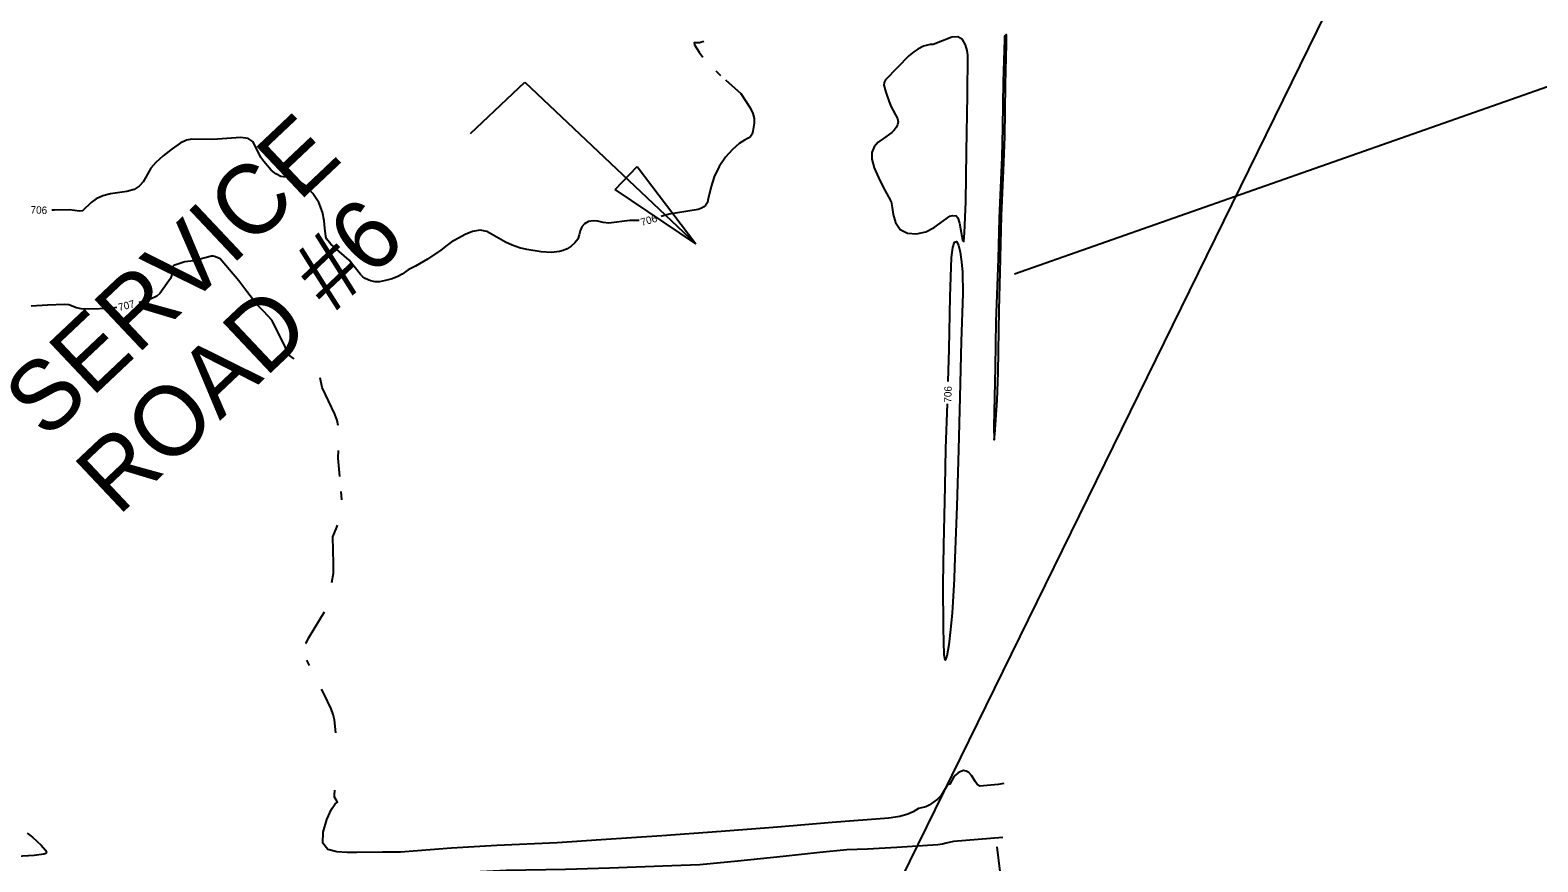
# Model space of a CAD drawing. Extents: x -291892836 to 2945206, y -477993085 to 1832792.
# Drawn here: x 1853557 to 1854368, y 543885 to 544333 of the extents above; entities that cross this region are included whole.
import ezdxf

# ---------------------------------------------------------------- set-up
doc = ezdxf.new("R2010")
doc.units = 0
for name, color, linetype in [('DT_X_Contour_Minor', 7, 'Continuous'), ('Level 19', 7, 'Continuous'), ('Level 40', 7, 'Continuous'), ('SC_Scratch1', 7, 'Continuous')]:
    doc.layers.add(name, color=color, linetype=linetype)

msp = doc.modelspace()

# ---------------------------------------------------------------- linework, layer by layer
at = {"layer": 'DT_X_Contour_Minor'}
for points in [[(1853919.54, 544326.52), (1853919.5, 544326.46), (1853917.31, 544325.67), (1853914.34, 544325.78), (1853914.56, 544324.65), (1853917.02, 544320.75), (1853919.06, 544318.04)], [(1854020, 544240.91), (1854020.25, 544240.46), (1854020.84, 544237.24), (1854021.42, 544233.46), (1854022.67, 544229.1), (1854025.12, 544225.4), (1854029.08, 544223.37), (1854033.97, 544223.04), (1854038.99, 544224.17), (1854043.45, 544226.45), (1854051.95, 544232.62), (1854053.29, 544233), (1854055.29, 544232.73), (1854056.24, 544231.64), (1854057.14, 544228.83), (1854058.72, 544219.81), (1854059.35, 544218.97), (1854059.85, 544223.6), (1854060.47, 544240.24), (1854060.89, 544267.12), (1854061.33, 544297.56), (1854061.59, 544319.04), (1854061.2, 544321.68), (1854060.29, 544324.72), (1854058.68, 544327.48), (1854056.23, 544329.03), (1854052.9, 544328.73), (1854042.93, 544324.93), (1854041.34, 544324.88), (1854037.78, 544323.89), (1854034.68, 544322.38), (1854032.52, 544320.89), (1854029.91, 544318.69), (1854023.81, 544312.51), (1854017.29, 544305.83), (1854016.5, 544304.46), (1854016.41, 544303), (1854017.53, 544299.24), (1854019.28, 544294.01), (1854020.4, 544291.36), (1854023.82, 544285.09), (1854024.01, 544283.34), (1854023.65, 544281.71), (1854022.94, 544280.21), (1854022, 544278.84), (1854020.68, 544277.48), (1854016.12, 544274.35), (1854013.35, 544272.34), (1854011.11, 544269.88), (1854009.96, 544266.85), (1854010.01, 544263.13), (1854011.22, 544258.6), (1854013.45, 544253.34), (1854016.05, 544248.16), (1854020, 544240.91)], [(1854076.71, 544175.76), (1854076.23, 544151.36), (1854075.56, 544119.29), (1854075.73, 544112.4), (1854076.09, 544115.12), (1854077.41, 544133.68), (1854077.79, 544148.45), (1854078.41, 544182.18), (1854078.88, 544202.51), (1854079.76, 544232.84), (1854080.77, 544257.04), (1854081.42, 544275.17), (1854081.74, 544303.36), (1854082.31, 544325.13), (1854082.42, 544330.12), (1854082.14, 544330.19), (1854081.37, 544329.29), (1854081.23, 544327.49), (1854080.58, 544304.85), (1854080.27, 544280.19), (1854079.89, 544264.33), (1854078.44, 544231.41), (1854077.79, 544209.68), (1854076.71, 544175.76)], [(1853926.11, 544310.64), (1853928.55, 544308.27)], [(1853931.24, 544305.87), (1853939.48, 544298.52), (1853944.53, 544290.84), (1853945.96, 544287.82), (1853946.6, 544285.05), (1853946.62, 544282.56), (1853946.01, 544278.3), (1853945.51, 544276.6), (1853944.68, 544275.32), (1853943.35, 544274.41), (1853941.38, 544273.37), (1853938.61, 544271.55), (1853935.05, 544268.46), (1853931.21, 544264.25), (1853927.74, 544259.21), (1853925.15, 544253.74), (1853923.43, 544248.53), (1853921.94, 544241.89), (1853921.56, 544239.84), (1853920.51, 544238.31), (1853919.58, 544237.54), (1853918.32, 544236.84), (1853916.47, 544236.21), (1853909.85, 544235.1), (1853901.01, 544233.63), (1853896.6, 544232.34)], [(1853884.71, 544230.25), (1853879.72, 544230.22), (1853868.5, 544228.89), (1853865.39, 544229.25), (1853862.63, 544229.83), (1853860.07, 544230.11), (1853857.61, 544229.65), (1853855.47, 544228.5), (1853853.91, 544226.82), (1853853.08, 544224.77), (1853852.54, 544222.52), (1853851.72, 544220.27), (1853850.21, 544218.19), (1853848.2, 544216.39), (1853846.01, 544214.99), (1853843.91, 544214.06), (1853841.88, 544213.51), (1853837.58, 544213.09), (1853832.02, 544213.37), (1853824.42, 544214.61), (1853820.36, 544215.63), (1853816.49, 544216.94), (1853812.85, 544218.54), (1853802.82, 544224.25), (1853799.22, 544224.97), (1853795.23, 544224.27), (1853791.24, 544222.65), (1853783.65, 544218.59), (1853781.46, 544217), (1853778.03, 544214.28), (1853771, 544209.48), (1853764.42, 544205.73), (1853760.46, 544203.75), (1853757.33, 544201.39), (1853755.06, 544200.1), (1853751.88, 544198.89), (1853748.33, 544197.91), (1853745.13, 544197.32), (1853742.84, 544197.23), (1853740.34, 544197.84), (1853737.35, 544199.08), (1853736.25, 544199.88), (1853734.87, 544201.29), (1853728.75, 544208.88), (1853723.45, 544213.59), (1853718.92, 544217.54), (1853716.69, 544220.44), (1853716.31, 544221.62), (1853715.73, 544226.18), (1853715.38, 544230.07), (1853714.5, 544234.78), (1853712.58, 544239.84), (1853709.3, 544244.78), (1853705.24, 544248.99), (1853701.18, 544251.88), (1853697.73, 544253.12), (1853692.1, 544253.9), (1853689.44, 544255.28), (1853686.9, 544257.35), (1853682.85, 544261.88), (1853681.38, 544264.14), (1853677.21, 544272.49), (1853674.55, 544274.4), (1853670.56, 544274.92), (1853655.47, 544273.71), (1853644.25, 544274), (1853641.41, 544273.44), (1853638, 544271.8), (1853633.55, 544268.79), (1853628.79, 544265.04), (1853624.76, 544261.36), (1853622.18, 544258.39), (1853619.46, 544253.56), (1853618, 544251.05), (1853615.95, 544248.67), (1853613.09, 544246.84), (1853609.32, 544245.85), (1853600.52, 544244.63), (1853596.38, 544243.44), (1853592.8, 544241.82), (1853590, 544239.95), (1853585.34, 544235.5), (1853583.7, 544235.31), (1853578.43, 544235.93), (1853570.28, 544235.8), (1853568.81, 544235.81)], [(1854050.99, 544143.64), (1854051.47, 544161.13), (1854052.12, 544189.36), (1854052.82, 544210.3), (1854053.43, 544215.73), (1854054.35, 544218.59), (1854055.46, 544218.92), (1854056.56, 544216.98), (1854057.49, 544213.14), (1854058.19, 544208.08), (1854058.65, 544202.54), (1854058.8, 544191.02), (1854058.06, 544165.2), (1854057.26, 544135.27), (1854056.49, 544107.1), (1854055.6, 544076.48), (1854054.42, 544044), (1854054.13, 544037.5), (1854053.05, 544019.13), (1854052.28, 544010.43), (1854051.27, 544002.13), (1854050.21, 543995.97), (1854049.32, 543993.81), (1854048.79, 543996.8), (1854048.43, 544010.86), (1854048.29, 544035.07), (1854048.66, 544055.43), (1854049.29, 544087.44), (1854049.68, 544107.69), (1854050.62, 544131.65)], [(1853699.21, 544155.9), (1853698.65, 544156.17), (1853696.77, 544157.68), (1853695.05, 544159.81), (1853694.96, 544160.83), (1853694.14, 544162.91), (1853687.17, 544176.59), (1853682.87, 544181.4), (1853679.21, 544185.1), (1853673.86, 544192.13), (1853669.41, 544197.87), (1853659.42, 544209.55), (1853656.88, 544210.71), (1853655.7, 544211.02), (1853654.8, 544211.01), (1853651.28, 544210.16), (1853645.24, 544208.52), (1853640.46, 544208.02), (1853634.57, 544206.09), (1853634, 544205.56), (1853633.72, 544204.73), (1853633.27, 544200.45), (1853632.66, 544199.1), (1853627.03, 544191.05), (1853625.39, 544189.62), (1853622.27, 544188.1), (1853617.24, 544186.51), (1853615.62, 544186.12)], [(1853603.91, 544183.49), (1853600.38, 544182.92), (1853588.73, 544182.51), (1853584.71, 544182.68), (1853582.14, 544183.2), (1853578, 544184.9), (1853575.66, 544185.04), (1853566.57, 544184.79), (1853557.69, 544184.25)], [(1853722.86, 544120.08), (1853722.37, 544122.7), (1853721.15, 544126.19), (1853714.34, 544140.43), (1853713.25, 544145.59)], [(1853723.84, 544092.59), (1853722.85, 544102.53), (1853723.03, 544106.6)], [(1853724.82, 544080.08), (1853724.55, 544084.61)], [(1853719.46, 544035.68), (1853720.38, 544040.69), (1853720.33, 544045.89), (1853719.97, 544060.22), (1853722.21, 544065.46), (1853722.56, 544066.39)], [(1853705.55, 544002.76), (1853705.6, 544002.93), (1853706.98, 544005.74), (1853713, 544015.7), (1853715.48, 544019.85)], [(1853707.53, 543990.96), (1853706.56, 543992.88), (1853706.12, 543993.92)], [(1853721.66, 543954.81), (1853721, 543961.71), (1853720.26, 543964.69), (1853719.1, 543967.76), (1853715.28, 543975.64), (1853713.9, 543978.37)], [(1854081.01, 543927.49), (1854077.92, 543926.98), (1854067.94, 543926.06), (1854066.84, 543926.8), (1854065.74, 543928.44), (1854063.47, 543931.85), (1854062.07, 543933.41), (1854060.65, 543934.28), (1854059.22, 543934.48), (1854057.77, 543934.11), (1854056.3, 543933.26), (1854054.95, 543932.11), (1854053.88, 543930.8), (1854051.93, 543927.26), (1854050.89, 543926.95), (1854049.84, 543925.63), (1854047.21, 543921.16), (1854045.23, 543919.07), (1854043.2, 543917.68), (1854040.71, 543916.01), (1854038.9, 543914.97), (1854036.62, 543914.42), (1854035.03, 543914.1), (1854032.16, 543912.4), (1854029.25, 543911.08), (1854024.96, 543909.86), (1854019.16, 543909.02), (1853988.59, 543906.54), (1853959.23, 543904.08), (1853928.81, 543901.84), (1853897.06, 543899.49), (1853864.4, 543897.23), (1853840.62, 543895.73), (1853808.16, 543894.31), (1853783.82, 543892.81), (1853756.5, 543890.67), (1853746.66, 543890.58), (1853732.89, 543890.52), (1853727.7, 543890.51), (1853722.18, 543890.78), (1853717.4, 543892.14), (1853714.64, 543895.56), (1853714.76, 543901.46), (1853716.79, 543908.26), (1853719.32, 543913.82), (1853721.2, 543916.62), (1853722.62, 543917.5), (1853721.85, 543918.74), (1853720.96, 543920.22), (1853720.88, 543921.38), (1853721.07, 543923.99)], [(1853555.64, 543900.82), (1853558.5, 543898.74), (1853563.19, 543894.36), (1853565.5, 543891.71), (1853566.06, 543890.57), (1853565.67, 543890.02), (1853564.6, 543889.59), (1853559.38, 543888.83), (1853550.12, 543888.25)], [(1854080.33, 543898.47), (1854053.93, 543896.31), (1854049.83, 543895.49), (1854048, 543894.88), (1854045.35, 543894.68), (1854023.46, 543893.12), (1854007.66, 543892.35), (1853996.56, 543891.9), (1853981.95, 543890.39), (1853962.28, 543888.27), (1853937.86, 543885.79), (1853917.5, 543883.93), (1853902.34, 543883.31), (1853868.79, 543882.06), (1853845.11, 543881.28), (1853813.3, 543880.76), (1853799.28, 543880.04), (1853785.51, 543878.8), (1853764.81, 543876.77), (1853751.73, 543875.93), (1853724.7, 543875.03), (1853703.67, 543873.98), (1853694.13, 543873.42), (1853666.08, 543872.71)]]:
    msp.add_lwpolyline(points, dxfattribs=at)
at = {"layer": 'Level 40'}
for p, q in [((1854086.58, 544201.53), (1854452.65, 544330.27)), ((1853794.16, 544277.01), (1853823.33, 544304.54)), ((1853823.33, 544304.54), (1853915.33, 544217.67)), ((1853871.95, 544246.84), (1853883.74, 544259.33)), ((1853883.74, 544259.33), (1853915.33, 544217.67)), ((1853915.33, 544217.67), (1853871.95, 544246.84)), ((1854127.45, 543469.83), (1854077.35, 543893.58))]:
    msp.add_line(p, q, dxfattribs=at)
at = {"layer": 'SC_Scratch1'}
msp.add_lwpolyline([(1847508.07, 542206.71), (1846998.91, 543896.83), (1851573.76, 547209.16), (1853501.81, 547291.67), (1855222.4, 545290.6), (1854278.63, 544392.05), (1853736.43, 543286.9), (1848894.08, 540466.94), (1848705.94, 540646.25)], close=True, dxfattribs=at)

# ---------------------------------------------------------------- texts
at = {"layer": 'Level 19'}
for s, rotation, p in [('706', 358.05851, (1853557.39, 544234.02)), ('706', 16.34076, (1853886.27, 544227.22)), ('707', 13.55618, (1853605.14, 544181.54)), ('706', 88.44176, (1854052.68, 544132.24))]:
    msp.add_text(s, height=4, rotation=rotation, dxfattribs=at).set_placement(p)
at = {"layer": 'Level 40'}
for s, p in [('SERVICE', (1853565.92, 544111.71)), ('ROAD #6', (1853604.53, 544070.8))]:
    msp.add_text(s, height=37.5, rotation=43.3446, dxfattribs=at).set_placement(p)

doc.saveas('drawing.dxf')
